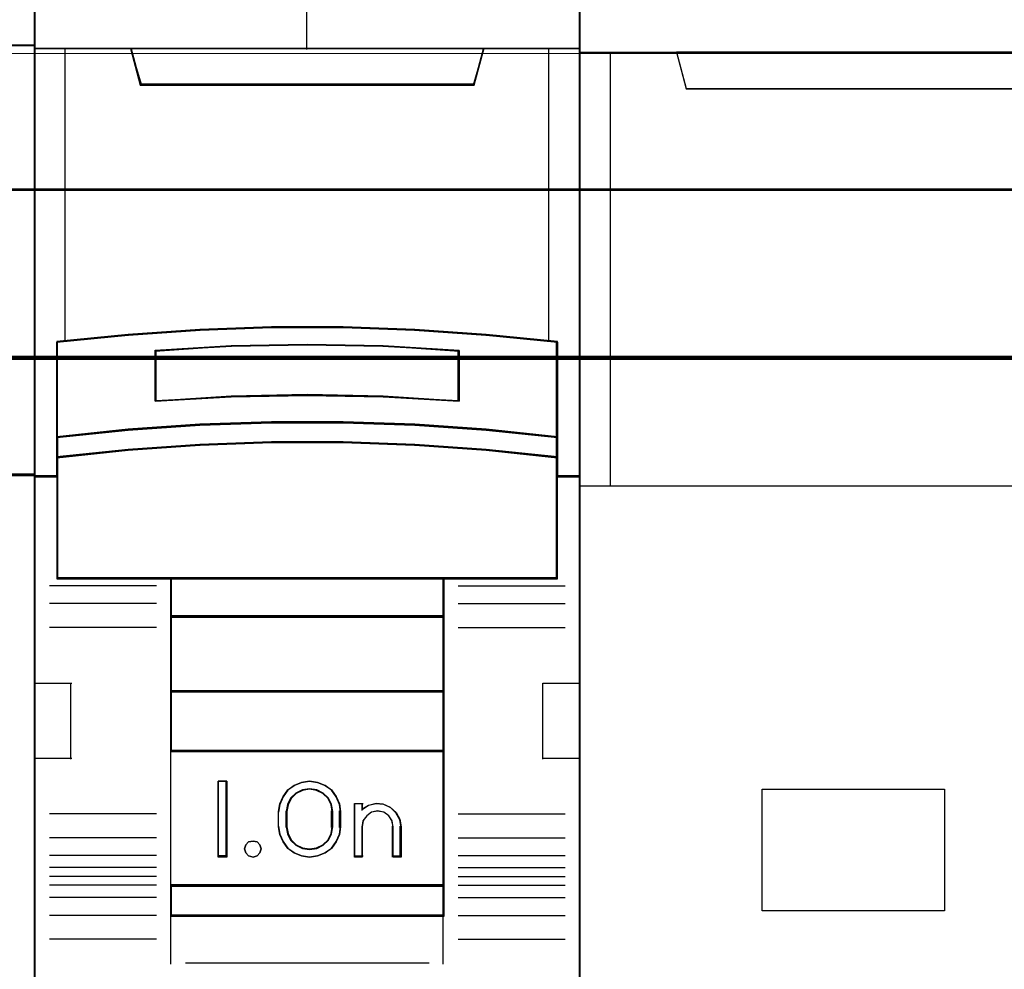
# Model space of a CAD drawing. Header units: millimetres. Extents: x -1290 to 1795, y -4192 to -1311.
# Tile 905 of 1056: x 1443.54 to 1450.02, y -2225.81 to -2219.56. Entities that reach past the tile are written whole.
import ezdxf

# ---------------------------------------------------------------- set-up
doc = ezdxf.new("R2010")
doc.units = ezdxf.units.MM
doc.layers.add('30', color=7, linetype='Continuous')
doc.layers.add('45', color=7, linetype='Continuous')
doc.layers.add('Aparatura', color=7, linetype='Continuous', lineweight=13)

# ---------------------------------------------------------------- blocks, each defined once
blk = doc.blocks.new('*U270')
at = {"layer": '45', "color": 7}
for points in [[(378.503165, -233.620833), (306.482346, -233.620833), (306.482346, -315.649396), (378.503165, -315.649396), (378.503165, -233.620833)], [(377.462991, -252.383659), (377.462991, -266.557224), (378.503165, -266.557224), (378.503165, -252.383659), (377.462991, -252.383659)]]:
    blk.add_lwpolyline(points, close=True, dxfattribs=at)
at = {"layer": '45', "color": 139}
blk.add_lwpolyline([(378.503165, -233.620833), (306.482346, -233.620833), (306.482346, -315.649396), (378.503165, -315.649396), (378.503165, -233.620833)], close=True, dxfattribs=at)
at = {"layer": '45', "color": 255}
blk.add_lwpolyline([(378.481681, -233.642379), (306.50383, -233.642379), (306.50383, -315.62785), (378.481681, -315.62785), (378.481681, -233.642379)], close=True, dxfattribs=at)
at = {"layer": '45', "color": 139}
for points in [[(306.482346, -252.383659), (378.503165, -252.383659)], [(378.503165, -266.512337), (323.728457, -266.512337)]]:
    blk.add_lwpolyline(points, dxfattribs=at)
at = {"layer": '45', "color": 140}
blk.add_lwpolyline([(377.462991, -252.383659), (377.462991, -266.557224), (378.503165, -266.557224), (378.503165, -252.383659), (377.462991, -252.383659)], close=True, dxfattribs=at)
at = {"layer": '45', "color": 59}
blk.add_lwpolyline([(377.484475, -252.405205), (377.484475, -266.535678), (378.481681, -266.535678), (378.481681, -252.405205), (377.484475, -252.405205)], close=True, dxfattribs=at)
blk = doc.blocks.new('*U271')
at = {"layer": '45', "color": 7}
for points in [[(396.445708, -233.780631), (378.472729, -233.780631), (378.472729, -315.511143), (396.445708, -315.511143), (396.445708, -233.780631)], [(386.280298, -261.679528), (388.638139, -261.679528), (390.995981, -261.767399), (393.348261, -261.932157), (395.700541, -262.162819), (395.700541, -265.298723), (395.700541, -265.968741), (395.700541, -266.600316), (396.445708, -266.600316), (396.445708, -252.486002), (395.444738, -252.486002), (393.270408, -252.486002), (392.953434, -253.666771), (381.965004, -253.666771), (381.64803, -252.486002), (379.4737, -252.486002), (378.472729, -252.486002), (378.472729, -266.600316), (379.217896, -266.600316), (379.217896, -265.968741), (379.217896, -265.298723), (379.217896, -262.162819), (381.559054, -261.932157), (383.922457, -261.767399), (386.280298, -261.679528)], [(381.958913, -253.701546), (392.959524, -253.701546), (393.276849, -252.486002), (387.453652, -252.486002), (381.641588, -252.486002), (381.958913, -253.701546)], [(390.996919, -264.898029), (393.349823, -265.058582), (395.702727, -265.302179), (395.702727, -262.140947), (393.349823, -261.908422), (390.996919, -261.742333), (388.638452, -261.653752), (386.279985, -261.653752), (383.921519, -261.742333), (381.55749, -261.908422), (379.21571, -262.140947), (379.21571, -265.302179), (381.55749, -265.058582), (383.921519, -264.898029), (386.279985, -264.814984), (388.638452, -264.814984), (390.996919, -264.898029)], [(392.462256, -262.430982), (392.462256, -264.102795), (389.960737, -263.963011), (387.453647, -263.91828), (384.9577, -263.963011), (382.456182, -264.102795), (382.456182, -262.430982), (384.9577, -262.285607), (387.453647, -262.240876), (389.960737, -262.285607), (392.462256, -262.430982)], [(389.960737, -263.963011), (392.462256, -264.102795), (392.462256, -262.430982), (389.960737, -262.285607), (387.453647, -262.240876), (384.9577, -262.285607), (382.456182, -262.430982), (382.456182, -264.102795), (384.9577, -263.963011), (387.453647, -263.91828), (389.960737, -263.963011)], [(393.349823, -265.030531), (390.996919, -264.866389), (388.638452, -264.781488), (386.279985, -264.781488), (383.921519, -264.866389), (381.55749, -265.030531), (379.21571, -265.279573), (379.21571, -265.9701), (381.55749, -265.721058), (383.921519, -265.556916), (386.279985, -265.472015), (388.638452, -265.472015), (390.996919, -265.556916), (393.349823, -265.721058), (395.702727, -265.9701), (395.702727, -265.279573), (393.349823, -265.030531)], [(390.996919, -265.532283), (388.638452, -265.449409), (386.279985, -265.449409), (383.921519, -265.532283), (381.55749, -265.692505), (379.21571, -265.935601), (379.21571, -266.570966), (379.21571, -269.96326), (382.964782, -269.96326), (391.953655, -269.96326), (395.702727, -269.96326), (395.702727, -266.570966), (395.702727, -265.935601), (393.349823, -265.692505), (390.996919, -265.532283)], [(382.95568, -271.216509), (391.962758, -271.216509), (391.962758, -269.925555), (382.95568, -269.925555), (382.95568, -271.216509)], [(391.962758, -271.178804), (382.95568, -271.178804), (382.95568, -273.681711), (391.962758, -273.681711), (391.962758, -271.178804)], [(391.962758, -273.644006), (382.95568, -273.644006), (382.95568, -275.647768), (391.962758, -275.647768), (391.962758, -273.644006)], [(382.95568, -280.079027), (391.962758, -280.079027), (391.962758, -275.610063), (382.95568, -275.610063), (382.95568, -280.079027)], [(384.815818, -276.622717), (384.815818, -279.125624), (384.520416, -279.125624), (384.520416, -276.622717), (384.815818, -276.622717)], [(388.516177, -277.368027), (388.555787, -277.618318), (388.555787, -278.130023), (388.516177, -278.380314), (388.408664, -278.625043), (388.255882, -278.836399), (388.046514, -278.986574), (387.797536, -279.08669), (387.537241, -279.125624), (387.271288, -279.08669), (387.02231, -278.986574), (386.818601, -278.836399), (386.66016, -278.625043), (386.552647, -278.380314), (386.513037, -278.130023), (386.513037, -277.618318), (386.552647, -277.368027), (386.66016, -277.123299), (386.818601, -276.911942), (387.02231, -276.761767), (387.271288, -276.661651), (387.537241, -276.622717), (387.797536, -276.661651), (388.046514, -276.761767), (388.255882, -276.911942), (388.408664, -277.123299), (388.516177, -277.368027)], [(388.299772, -278.131915), (388.299772, -277.618416), (388.259939, -277.395156), (388.157512, -277.183059), (387.981109, -277.015613), (387.770564, -276.909565), (387.537257, -276.870494), (387.29826, -276.909565), (387.087715, -277.015613), (386.911312, -277.183059), (386.808885, -277.395156), (386.769052, -277.618416), (386.769052, -278.131915), (386.808885, -278.355176), (386.911312, -278.567273), (387.087715, -278.734719), (387.29826, -278.840767), (387.537257, -278.874256), (387.770564, -278.840767), (387.981109, -278.734719), (388.157512, -278.567273), (388.259939, -278.355176), (388.299772, -278.131915)], [(389.476821, -277.418431), (389.727199, -277.362457), (389.966196, -277.384847), (390.199503, -277.485599), (390.381596, -277.659117), (390.506785, -277.877414), (390.546618, -278.123698), (390.546618, -279.125624), (390.284859, -279.125624), (390.284859, -278.123698), (390.245026, -277.922193), (390.142599, -277.759869), (389.977577, -277.647922), (389.772722, -277.608741), (389.579249, -277.647922), (389.419917, -277.759869), (389.300419, -277.922193), (389.266276, -278.123698), (389.266276, -279.125624), (389.015898, -279.125624), (389.015898, -277.362457), (389.266276, -277.362457), (389.266276, -277.552767), (389.476821, -277.418431)], [(385.90063, -278.72543), (385.936555, -278.854905), (385.90063, -278.984379), (385.804828, -279.084428), (385.6731, -279.125624), (385.529398, -279.084428), (385.439583, -278.984379), (385.39767, -278.854905), (385.439583, -278.72543), (385.529398, -278.625382), (385.6731, -278.595956), (385.804828, -278.625382), (385.90063, -278.72543)], [(391.962758, -280.041322), (382.95568, -280.041322), (382.95568, -281.064749), (391.962758, -281.064749), (391.962758, -280.041322)]]:
    blk.add_lwpolyline(points, close=True, dxfattribs=at)
at = {"layer": '45', "color": 139}
for points in [[(396.445708, -233.780631), (378.472729, -233.780631), (378.472729, -315.511143), (396.445708, -315.511143), (396.445708, -233.780631)], [(390.988467, -265.549578), (388.635635, -265.467364), (386.282802, -265.467364), (383.92997, -265.549578), (381.571589, -265.708526), (379.235404, -265.949688), (379.235404, -266.579998), (379.235404, -269.945305), (382.975519, -269.945305), (391.942918, -269.945305), (395.683034, -269.945305), (395.683034, -266.579998), (395.683034, -265.949688), (393.33575, -265.708526), (390.988467, -265.549578)], [(385.936555, -278.854905), (385.90063, -278.72543), (385.804828, -278.625382), (385.6731, -278.595956), (385.529398, -278.625382), (385.439583, -278.72543), (385.39767, -278.854905), (385.439583, -278.984379), (385.529398, -279.084428), (385.6731, -279.125624), (385.804828, -279.084428), (385.90063, -278.984379), (385.936555, -278.854905)]]:
    blk.add_lwpolyline(points, close=True, dxfattribs=at)
at = {"layer": '45', "color": 59}
for points in [[(396.427805, -233.798586), (378.490632, -233.798586), (378.490632, -315.493189), (396.427805, -315.493189), (396.427805, -233.798586)], [(386.282647, -261.674092), (388.635791, -261.674092), (390.988935, -261.76174), (393.336529, -261.926079), (395.684123, -262.156154), (395.684123, -265.28408), (395.684123, -265.952393), (395.684123, -266.582361), (396.427805, -266.582361), (396.427805, -252.503957), (395.428829, -252.503957), (393.25883, -252.503957), (392.942488, -253.681722), (381.975949, -253.681722), (381.659607, -252.503957), (379.489609, -252.503957), (378.490632, -252.503957), (378.490632, -266.582361), (379.234315, -266.582361), (379.234315, -265.952393), (379.234315, -265.28408), (379.234315, -262.156154), (381.570809, -261.926079), (383.929503, -261.76174), (386.282647, -261.674092)], [(381.958913, -253.701546), (392.959524, -253.701546), (393.276849, -252.486002), (387.453652, -252.486002), (381.641588, -252.486002), (381.958913, -253.701546)], [(390.996919, -264.898029), (393.349823, -265.058582), (395.702727, -265.302179), (395.702727, -262.140947), (393.349823, -261.908422), (390.996919, -261.742333), (388.638452, -261.653752), (386.279985, -261.653752), (383.921519, -261.742333), (381.55749, -261.908422), (379.21571, -262.140947), (379.21571, -265.302179), (381.55749, -265.058582), (383.921519, -264.898029), (386.279985, -264.814984), (388.638452, -264.814984), (390.996919, -264.898029)], [(392.462256, -262.430982), (392.462256, -264.102795), (389.960737, -263.963011), (387.453647, -263.91828), (384.9577, -263.963011), (382.456182, -264.102795), (382.456182, -262.430982), (384.9577, -262.285607), (387.453647, -262.240876), (389.960737, -262.285607), (392.462256, -262.430982)], [(389.960737, -263.963011), (392.462256, -264.102795), (392.462256, -262.430982), (389.960737, -262.285607), (387.453647, -262.240876), (384.9577, -262.285607), (382.456182, -262.430982), (382.456182, -264.102795), (384.9577, -263.963011), (387.453647, -263.91828), (389.960737, -263.963011)], [(389.95089, -263.947752), (392.442562, -264.08484), (392.442562, -262.44527), (389.95089, -262.302699), (387.453669, -262.258831), (384.967547, -262.302699), (382.475875, -262.44527), (382.475875, -264.08484), (384.967547, -263.947752), (387.453669, -263.903884), (389.95089, -263.947752)], [(393.349823, -265.030531), (390.996919, -264.866389), (388.638452, -264.781488), (386.279985, -264.781488), (383.921519, -264.866389), (381.55749, -265.030531), (379.21571, -265.279573), (379.21571, -265.9701), (381.55749, -265.721058), (383.921519, -265.556916), (386.279985, -265.472015), (388.638452, -265.472015), (390.996919, -265.556916), (393.349823, -265.721058), (395.702727, -265.9701), (395.702727, -265.279573), (393.349823, -265.030531)], [(393.33575, -265.040962), (390.988467, -264.881779), (388.635635, -264.799443), (386.282802, -264.799443), (383.92997, -264.881779), (381.571589, -265.040962), (379.235404, -265.28248), (379.235404, -265.952145), (381.571589, -265.710627), (383.92997, -265.551444), (386.282802, -265.469108), (388.635635, -265.469108), (390.988467, -265.551444), (393.33575, -265.710627), (395.683034, -265.952145), (395.683034, -265.28248), (393.33575, -265.040962)], [(390.996919, -265.532283), (388.638452, -265.449409), (386.279985, -265.449409), (383.921519, -265.532283), (381.55749, -265.692505), (379.21571, -265.935601), (379.21571, -266.570966), (379.21571, -269.96326), (382.964782, -269.96326), (391.953655, -269.96326), (395.702727, -269.96326), (395.702727, -266.570966), (395.702727, -265.935601), (393.349823, -265.692505), (390.996919, -265.532283)], [(382.95568, -271.216509), (391.962758, -271.216509), (391.962758, -269.925555), (382.95568, -269.925555), (382.95568, -271.216509)], [(382.975373, -271.198555), (391.943064, -271.198555), (391.943064, -269.94351), (382.975373, -269.94351), (382.975373, -271.198555)], [(391.962758, -271.178804), (382.95568, -271.178804), (382.95568, -273.681711), (391.962758, -273.681711), (391.962758, -271.178804)], [(391.943064, -271.196759), (382.975373, -271.196759), (382.975373, -273.663757), (391.943064, -273.663757), (391.943064, -271.196759)], [(391.962758, -273.644006), (382.95568, -273.644006), (382.95568, -275.647768), (391.962758, -275.647768), (391.962758, -273.644006)], [(391.943064, -273.661961), (382.975373, -273.661961), (382.975373, -275.629813), (391.943064, -275.629813), (391.943064, -273.661961)], [(382.95568, -280.079027), (391.962758, -280.079027), (391.962758, -275.610063), (382.95568, -275.610063), (382.95568, -280.079027)], [(384.815818, -276.622717), (384.815818, -279.125624), (384.520416, -279.125624), (384.520416, -276.622717), (384.815818, -276.622717)], [(388.516177, -277.368027), (388.555787, -277.618318), (388.555787, -278.130023), (388.516177, -278.380314), (388.408664, -278.625043), (388.255882, -278.836399), (388.046514, -278.986574), (387.797536, -279.08669), (387.537241, -279.125624), (387.271288, -279.08669), (387.02231, -278.986574), (386.818601, -278.836399), (386.66016, -278.625043), (386.552647, -278.380314), (386.513037, -278.130023), (386.513037, -277.618318), (386.552647, -277.368027), (386.66016, -277.123299), (386.818601, -276.911942), (387.02231, -276.761767), (387.271288, -276.661651), (387.537241, -276.622717), (387.797536, -276.661651), (388.046514, -276.761767), (388.255882, -276.911942), (388.408664, -277.123299), (388.516177, -277.368027)], [(388.299772, -278.131915), (388.299772, -277.618416), (388.259939, -277.395156), (388.157512, -277.183059), (387.981109, -277.015613), (387.770564, -276.909565), (387.537257, -276.870494), (387.29826, -276.909565), (387.087715, -277.015613), (386.911312, -277.183059), (386.808885, -277.395156), (386.769052, -277.618416), (386.769052, -278.131915), (386.808885, -278.355176), (386.911312, -278.567273), (387.087715, -278.734719), (387.29826, -278.840767), (387.537257, -278.874256), (387.770564, -278.840767), (387.981109, -278.734719), (388.157512, -278.567273), (388.259939, -278.355176), (388.299772, -278.131915)], [(388.281869, -278.127264), (388.281869, -277.622968), (388.242968, -277.403708), (388.142936, -277.195412), (387.97066, -277.030968), (387.76504, -276.926819), (387.537191, -276.888449), (387.303784, -276.926819), (387.098164, -277.030968), (386.925888, -277.195412), (386.825856, -277.403708), (386.786955, -277.622968), (386.786955, -278.127264), (386.825856, -278.346523), (386.925888, -278.55482), (387.098164, -278.719264), (387.303784, -278.823412), (387.537191, -278.856301), (387.76504, -278.823412), (387.97066, -278.719264), (388.142936, -278.55482), (388.242968, -278.346523), (388.281869, -278.127264)], [(389.476821, -277.418431), (389.727199, -277.362457), (389.966196, -277.384847), (390.199503, -277.485599), (390.381596, -277.659117), (390.506785, -277.877414), (390.546618, -278.123698), (390.546618, -279.125624), (390.284859, -279.125624), (390.284859, -278.123698), (390.245026, -277.922193), (390.142599, -277.759869), (389.977577, -277.647922), (389.772722, -277.608741), (389.579249, -277.647922), (389.419917, -277.759869), (389.300419, -277.922193), (389.266276, -278.123698), (389.266276, -279.125624), (389.015898, -279.125624), (389.015898, -277.362457), (389.266276, -277.362457), (389.266276, -277.552767), (389.476821, -277.418431)], [(385.90063, -278.72543), (385.936555, -278.854905), (385.90063, -278.984379), (385.804828, -279.084428), (385.6731, -279.125624), (385.529398, -279.084428), (385.439583, -278.984379), (385.39767, -278.854905), (385.439583, -278.72543), (385.529398, -278.625382), (385.6731, -278.595956), (385.804828, -278.625382), (385.90063, -278.72543)], [(391.962758, -280.041322), (382.95568, -280.041322), (382.95568, -281.064749), (391.962758, -281.064749), (391.962758, -280.041322)], [(391.943064, -280.059277), (382.975373, -280.059277), (382.975373, -281.046794), (391.943064, -281.046794), (391.943064, -280.059277)]]:
    blk.add_lwpolyline(points, close=True, dxfattribs=at)
at = {"layer": '45', "color": 139}
for points in [[(387.435049, -245.298672), (387.435049, -252.523707)], [(378.472729, -252.486002), (396.445708, -252.486002)], [(381.641588, -252.486002), (381.99607, -253.701546)], [(393.276849, -252.486002), (392.922367, -253.701546)], [(381.958474, -253.66384), (392.961754, -253.66384)], [(395.702727, -262.174443), (393.349823, -261.925932), (390.996919, -261.748423), (388.638452, -261.653752), (386.279985, -261.653752), (383.921519, -261.748423), (381.55749, -261.925932), (379.21571, -262.174443)], [(379.21571, -262.136738), (379.21571, -269.96326)], [(392.462256, -262.465312), (389.960737, -262.293684), (387.453647, -262.240876), (384.9577, -262.293684), (382.456182, -262.465312)], [(395.66334, -269.96326), (395.66334, -262.136738)], [(382.456182, -264.102795), (382.456182, -262.425811)], [(392.422869, -264.102795), (392.422869, -262.425811)], [(392.462256, -264.102795), (389.960737, -263.936848), (387.453647, -263.883746), (384.9577, -263.936848), (382.456182, -264.102795)], [(395.702727, -265.302179), (393.349823, -265.041834), (390.996919, -264.870243), (388.638452, -264.781488), (386.279985, -264.781488), (383.921519, -264.870243), (381.55749, -265.041834), (379.21571, -265.302179)], [(395.702727, -265.9701), (393.349823, -265.709755), (390.996919, -265.538163), (388.638452, -265.449409), (386.279985, -265.449409), (383.921519, -265.538163), (381.55749, -265.709755), (379.21571, -265.9701)], [(379.255097, -266.56261), (378.472729, -266.56261)], [(396.445708, -266.56261), (395.66334, -266.56261)], [(395.702727, -269.925555), (379.21571, -269.925555)], [(382.95568, -269.925555), (382.95568, -281.064749)], [(382.95568, -269.925555), (391.962758, -269.925555)], [(391.923371, -269.925555), (391.923371, -281.064749)], [(382.495568, -270.187696), (378.972227, -270.187696)], [(392.422869, -270.187696), (395.94621, -270.187696)], [(382.495568, -270.773024), (378.972227, -270.773024)], [(392.422869, -270.773024), (395.94621, -270.773024)], [(382.95568, -271.178804), (391.962758, -271.178804)], [(382.495568, -271.557652), (378.972227, -271.557652)], [(392.422869, -271.557652), (395.94621, -271.557652)], [(378.472729, -273.398025), (379.704466, -273.398025)], [(379.665079, -273.398025), (379.665079, -275.900932)], [(395.213971, -275.900932), (395.213971, -273.398025)], [(395.213971, -273.398025), (396.445708, -273.398025)], [(382.95568, -273.644006), (391.962758, -273.644006)], [(378.472729, -275.861431), (379.704466, -275.861431)], [(382.95568, -275.610063), (391.962758, -275.610063)], [(395.213971, -275.861431), (396.445708, -275.861431)], [(384.815818, -276.622717), (384.520416, -276.622717)], [(384.520416, -276.622717), (384.520416, -279.125624)], [(384.776431, -276.622717), (384.776431, -279.125624)], [(388.555787, -277.642553), (388.516177, -277.38617), (388.408664, -277.135484), (388.255882, -276.918982), (388.046514, -276.765152), (387.797536, -276.662599), (387.537241, -276.622717), (387.271288, -276.662599), (387.02231, -276.765152), (386.818601, -276.918982), (386.66016, -277.135484), (386.552647, -277.38617), (386.513037, -277.642553)], [(388.299772, -277.642553), (388.259939, -277.412088), (388.157512, -277.193146), (387.981109, -277.020297), (387.770564, -276.910826), (387.537257, -276.870494), (387.29826, -276.910826), (387.087715, -277.020297), (386.911312, -277.193146), (386.808885, -277.412088), (386.769052, -277.642553)], [(389.015898, -277.362457), (389.298768, -277.362457)], [(389.015898, -277.362457), (389.015898, -279.125624)], [(389.259381, -277.362457), (389.259381, -277.586893)], [(390.546618, -278.145289), (390.506571, -277.89202), (390.380707, -277.667531), (390.197634, -277.489092), (389.963071, -277.385482), (389.722786, -277.362457), (389.47106, -277.420018), (389.259381, -277.558165)], [(382.495568, -277.696418), (378.972227, -277.696418)], [(386.513037, -278.145289), (386.513037, -277.604848)], [(386.769052, -278.145289), (386.769052, -277.604848)], [(388.262175, -278.145289), (388.262175, -277.604848)], [(388.5164, -278.145289), (388.5164, -277.604848)], [(390.292393, -278.145289), (390.251996, -277.933812), (390.148118, -277.763456), (389.980758, -277.645968), (389.773002, -277.604848), (389.576787, -277.645968), (389.415199, -277.763456), (389.294007, -277.933812), (389.259381, -278.145289)], [(392.422869, -277.696418), (395.94621, -277.696418)], [(386.513037, -278.107584), (386.552647, -278.363516), (386.66016, -278.61376), (386.818601, -278.829881), (387.02231, -278.98344), (387.271288, -279.085813), (387.537241, -279.125624), (387.797536, -279.085813), (388.046514, -278.98344), (388.255882, -278.829881), (388.408664, -278.61376), (388.516177, -278.363516), (388.555787, -278.107584)], [(386.769052, -278.107584), (386.808885, -278.338162), (386.911312, -278.557211), (387.087715, -278.730145), (387.29826, -278.83967), (387.537257, -278.874256), (387.770564, -278.83967), (387.981109, -278.730145), (388.157512, -278.557211), (388.259939, -278.338162), (388.299772, -278.107584)], [(389.259381, -278.107584), (389.259381, -279.125624)], [(390.253006, -278.107584), (390.253006, -279.125624)], [(390.509021, -278.107584), (390.509021, -279.125624)], [(382.495568, -278.486431), (378.972227, -278.486431)], [(392.422869, -278.486431), (395.94621, -278.486431)], [(382.495568, -279.07176), (378.972227, -279.07176)], [(384.815818, -279.087919), (384.520416, -279.087919)], [(389.015898, -279.087919), (389.298768, -279.087919)], [(390.253006, -279.087919), (390.546618, -279.087919)], [(392.422869, -279.07176), (395.94621, -279.07176)], [(382.495568, -279.472153), (378.972227, -279.472153)], [(382.495568, -279.766613), (378.972227, -279.766613)], [(392.422869, -279.472153), (395.94621, -279.472153)], [(392.422869, -279.766613), (395.94621, -279.766613)], [(382.495568, -280.052095), (378.972227, -280.052095)], [(382.95568, -280.041322), (391.962758, -280.041322)], [(392.422869, -280.052095), (395.94621, -280.052095)], [(382.495568, -280.452488), (378.972227, -280.452488)], [(392.422869, -280.452488), (395.94621, -280.452488)], [(382.495568, -281.043203), (378.972227, -281.043203)], [(382.95568, -281.027044), (391.962758, -281.027044)], [(382.95568, -281.027044), (382.95568, -282.648367)], [(391.923371, -281.027044), (391.923371, -282.648367)], [(392.422869, -281.043203), (395.94621, -281.043203)], [(382.495568, -281.826035), (378.972227, -281.826035)], [(392.422869, -281.826035), (395.94621, -281.826035)], [(383.449807, -282.610662), (391.468631, -282.610662)]]:
    blk.add_lwpolyline(points, dxfattribs=at)
at = {"layer": '45', "color": 140}
for points in [[(386.280298, -261.679528), (388.638139, -261.679528), (390.995981, -261.767399), (393.348261, -261.932157), (395.700541, -262.162819), (395.700541, -265.298723), (395.700541, -265.968741), (395.700541, -266.600316), (396.445708, -266.600316), (396.445708, -252.486002), (395.444738, -252.486002), (393.270408, -252.486002), (392.953434, -253.666771), (381.965004, -253.666771), (381.64803, -252.486002), (379.4737, -252.486002), (378.472729, -252.486002), (378.472729, -266.600316), (379.217896, -266.600316), (379.217896, -265.968741), (379.217896, -265.298723), (379.217896, -262.162819), (381.559054, -261.932157), (383.922457, -261.767399), (386.280298, -261.679528)], [(381.97584, -253.683591), (392.942597, -253.683591), (393.258946, -252.503957), (387.453669, -252.503957), (381.659491, -252.503957), (381.97584, -253.683591)]]:
    blk.add_lwpolyline(points, close=True, dxfattribs=at)
for points in [[(379.471725, -252.486002), (379.471725, -262.147511)], [(395.409115, -262.147511), (395.409115, -252.486002)]]:
    blk.add_lwpolyline(points, dxfattribs=at)
blk = doc.blocks.new('*U272')
at = {"layer": '45', "color": 7}
for points in [[(396.443918, -233.608264), (414.447332, -233.608264), (414.447332, -233.608264), (414.447332, -316.599208), (414.447332, -316.599208), (396.443918, -316.599208), (396.443918, -316.599208), (396.443918, -233.608264), (396.443918, -233.608264)], [(396.443918, -252.604504), (414.447332, -252.604504), (414.447332, -266.907344), (396.443918, -266.907344), (396.443918, -252.604504)], [(396.447498, -252.608095), (414.443751, -252.608095), (414.443751, -266.903753), (396.447498, -266.903753), (396.447498, -252.608095)], [(399.612776, -252.604504), (399.934562, -253.812866), (399.934562, -253.812866), (410.945466, -253.812866), (410.945466, -253.812866), (411.273102, -252.604504), (399.612776, -252.604504)], [(399.616357, -252.608095), (399.937945, -253.807479), (410.942087, -253.807479), (411.269522, -252.608095), (399.616357, -252.608095)], [(402.436104, -276.884858), (408.444404, -276.884858), (408.444404, -280.897769), (402.436104, -280.897769), (402.436104, -276.884858)], [(402.439685, -276.890244), (408.439033, -276.890244), (408.439033, -280.892382), (402.439685, -280.892382), (402.439685, -276.890244)]]:
    blk.add_lwpolyline(points, close=True, dxfattribs=at)
at = {"layer": '45', "color": 59}
blk.add_lwpolyline([(396.447498, -233.613651), (414.443751, -233.613651), (414.443751, -316.593821), (396.447498, -316.593821), (396.447498, -233.613651)], close=True, dxfattribs=at)
at = {"layer": '45', "color": 4}
blk.add_lwpolyline([(397.437543, -252.604504), (397.437543, -266.907344)], dxfattribs=at)
blk = doc.blocks.new('*U278')
at = {"layer": '30', "color": 7}
for points in [[(117.158256, -407.009099), (548.842747, -407.009099), (117.158256, -407.009099)], [(548.842747, -407.009099), (117.158256, -407.009099), (117.158256, -409.573981), (117.158256, -411.051577), (117.158256, -412.61281), (548.842747, -412.61281), (548.842747, -411.051577), (548.842747, -409.573981), (548.842747, -407.009099)], [(117.158256, -412.524831), (548.842747, -412.524831), (117.158256, -412.524831)], [(548.842747, -412.524831), (117.158256, -412.524831), (117.158256, -414.039739), (117.158256, -435.110729), (117.158256, -436.625636), (548.842747, -436.625636), (548.842747, -435.110729), (548.842747, -414.039739), (548.842747, -412.524831)]]:
    blk.add_lwpolyline(points, close=True, dxfattribs=at)
at = {"layer": '30', "color": 59}
blk.add_lwpolyline([(548.79978, -407.05219), (117.201224, -407.05219), (117.201224, -409.577626), (117.201224, -411.032496), (117.201224, -412.569718), (548.79978, -412.569718), (548.79978, -411.032496), (548.79978, -409.577626), (548.79978, -407.05219)], close=True, dxfattribs=at)

msp = doc.modelspace()

# ---------------------------------------------------------------- linework, layer by layer
at = {"layer": 'Aparatura', "color": 7, "lineweight": 13}
msp.add_lwpolyline([(1428.3433, -2228.7775), (1428.3433, -2219.781), (1514.6895, -2219.781), (1514.6895, -2228.7775)], dxfattribs=at)
msp.add_lwpolyline([(1428.3433, -2219.781), (1514.6895, -2219.781), (1514.6895, -2228.7775), (1428.3433, -2228.7775), (1428.3433, -2219.781)], close=True, dxfattribs=at)

# ---------------------------------------------------------------- block references
at = {"layer": 'Aparatura', "color": 7, "lineweight": 13, "xscale": 0.2, "yscale": 0.2, "zscale": 0.2}
for name, p in [('*U272', (1367.9373, -2169.2501)), ('*U270', (1367.9373, -2169.2501)), ('*U271', (1367.9373, -2169.2501)), ('*U278', (1404.8289, -2139.2723))]:
    msp.add_blockref(name, p, dxfattribs=at)

doc.saveas('drawing.dxf')
